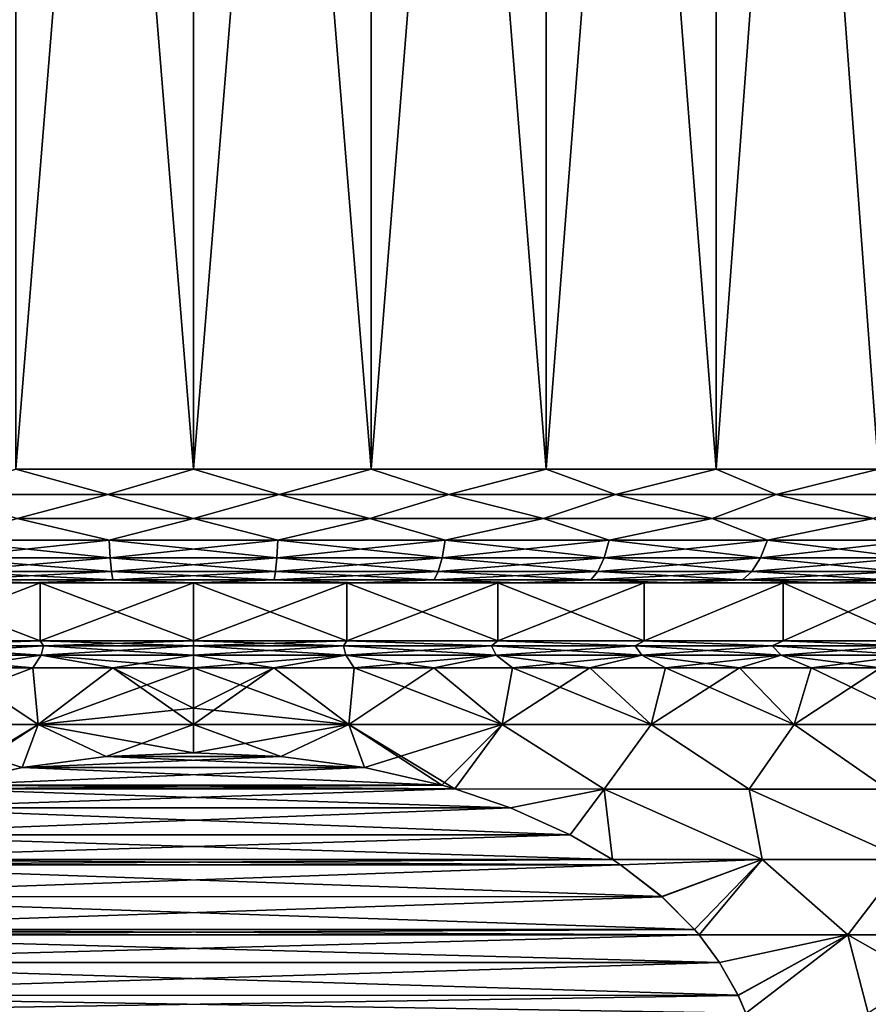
# Model space of a CAD drawing. Header units: metres. Extents: x -92 to 264, y -100 to 50.
# Tile 285 of 656: x 58.47 to 65.95, y 14.78 to 23.46. Entities that reach past the tile are written whole.
import ezdxf

# ---------------------------------------------------------------- set-up
doc = ezdxf.new("R2010")
doc.units = ezdxf.units.M
doc.layers.add('solid_21062050_01', color=7, linetype='CONTINUOUS')

msp = doc.modelspace()

# ---------------------------------------------------------------- linework, layer by layer
at = {"layer": 'solid_21062050_01'}
for points in [[(60, 38.799999, -13), (60, 19.5, -13), (58.433025, 19.5, -12.905215)], [(58.433048, 38.799999, -12.905204), (60, 38.799999, -13), (58.433025, 19.5, -12.905215)], [(58.433048, 38.799999, 12.905204), (58.433025, 19.5, 12.905215), (60, 19.5, 13)], [(60, 38.799999, 13), (58.433048, 38.799999, 12.905204), (60, 19.5, 13)], [(61.566952, 38.799999, -12.905204), (61.566975, 19.5, -12.905215), (60, 19.5, -13)], [(60, 38.799999, -13), (61.566952, 38.799999, -12.905204), (60, 19.5, -13)], [(60, 38.799999, 13), (60, 19.5, 13), (61.566975, 19.5, 12.905215)], [(61.566952, 38.799999, 12.905204), (60, 38.799999, 13), (61.566975, 19.5, 12.905215)], [(61.566952, 38.799999, -12.905204), (63.111176, 38.799999, -12.622225), (61.566975, 19.5, -12.905215)], [(61.566952, 38.799999, 12.905204), (61.566975, 19.5, 12.905215), (63.111099, 19.5, 12.622245)], [(63.111176, 38.799999, 12.622225), (61.566952, 38.799999, 12.905204), (63.111099, 19.5, 12.622245)], [(63.111176, 38.799999, -12.622225), (63.111099, 19.5, -12.622245), (61.566975, 19.5, -12.905215)], [(64.609795, 38.799999, -12.155223), (64.609856, 19.5, -12.155213), (63.111099, 19.5, -12.622245)], [(63.111176, 38.799999, -12.622225), (64.609795, 38.799999, -12.155223), (63.111099, 19.5, -12.622245)], [(63.111176, 38.799999, 12.622225), (63.111099, 19.5, 12.622245), (64.609856, 19.5, 12.155213)], [(64.609795, 38.799999, 12.155223), (63.111176, 38.799999, 12.622225), (64.609856, 19.5, 12.155213)], [(64.609795, 38.799999, -12.155223), (66.041496, 38.799999, -11.510874), (64.609856, 19.5, -12.155213)], [(64.609795, 38.799999, 12.155223), (64.609856, 19.5, 12.155213), (66.041397, 19.5, 11.510932)], [(66.041496, 38.799999, 11.510874), (64.609795, 38.799999, 12.155223), (66.041397, 19.5, 11.510932)], [(66.041496, 38.799999, -11.510874), (66.041397, 19.5, -11.510932), (64.609856, 19.5, -12.155213)], [(59.245575, 19.277479, -12.952976), (57.746929, 19.277479, -12.777809), (58.433025, 19.5, -12.905215)], [(57.746929, 19.277479, 12.777809), (59.245575, 19.277479, 12.952976), (58.433025, 19.5, 12.905215)], [(59.245575, 19.277479, -12.952976), (58.433025, 19.5, -12.905215), (60, 19.5, -13)], [(59.245575, 19.277479, 12.952976), (60, 19.5, 13), (58.433025, 19.5, 12.905215)], [(60.754425, 19.277479, -12.952976), (59.245575, 19.277479, -12.952976), (60, 19.5, -13)], [(59.245575, 19.277479, 12.952976), (60.754425, 19.277479, 12.952976), (60, 19.5, 13)], [(60.754425, 19.277479, -12.952976), (60, 19.5, -13), (61.566975, 19.5, -12.905215)], [(60.754425, 19.277479, 12.952976), (61.566975, 19.5, 12.905215), (60, 19.5, 13)], [(62.253071, 19.277479, -12.777809), (60.754425, 19.277479, -12.952976), (61.566975, 19.5, -12.905215)], [(60.754425, 19.277479, 12.952976), (62.253071, 19.277479, 12.777809), (61.566975, 19.5, 12.905215)], [(62.253071, 19.277479, -12.777809), (61.566975, 19.5, -12.905215), (63.111099, 19.5, -12.622245)], [(62.253071, 19.277479, 12.777809), (63.111099, 19.5, 12.622245), (61.566975, 19.5, 12.905215)], [(63.721252, 19.277479, -12.429845), (62.253071, 19.277479, -12.777809), (63.111099, 19.5, -12.622245)], [(62.253071, 19.277479, 12.777809), (63.721252, 19.277479, 12.429845), (63.111099, 19.5, 12.622245)], [(63.721252, 19.277479, -12.429845), (63.111099, 19.5, -12.622245), (64.609856, 19.5, -12.155213)], [(63.721252, 19.277479, 12.429845), (64.609856, 19.5, 12.155213), (63.111099, 19.5, 12.622245)], [(65.139107, 19.277479, -11.913788), (63.721252, 19.277479, -12.429845), (64.609856, 19.5, -12.155213)], [(63.721252, 19.277479, 12.429845), (65.139107, 19.277479, 11.913788), (64.609856, 19.5, 12.155213)], [(65.139107, 19.277479, -11.913788), (64.609856, 19.5, -12.155213), (66.041397, 19.5, -11.510932)], [(65.139107, 19.277479, 11.913788), (66.041397, 19.5, 11.510932), (64.609856, 19.5, 12.155213)], [(66.487465, 19.277479, -11.236617), (65.139107, 19.277479, -11.913788), (66.041397, 19.5, -11.510932)], [(65.139107, 19.277479, 11.913788), (66.487465, 19.277479, 11.236617), (66.041397, 19.5, 11.510932)], [(58.444973, 19.065914, 12.806809), (59.245575, 19.277479, 12.952976), (57.746929, 19.277479, 12.777809)], [(58.444973, 19.065914, -12.806809), (57.746929, 19.277479, -12.777809), (59.245575, 19.277479, -12.952976)], [(58.444973, 19.065914, 12.806809), (60, 19.065914, 12.900871), (59.245575, 19.277479, 12.952976)], [(60, 19.065914, -12.900871), (58.444973, 19.065914, -12.806809), (59.245575, 19.277479, -12.952976)], [(60, 19.065914, 12.900871), (60.754425, 19.277479, 12.952976), (59.245575, 19.277479, 12.952976)], [(60, 19.065914, -12.900871), (59.245575, 19.277479, -12.952976), (60.754425, 19.277479, -12.952976)], [(60, 19.065914, 12.900871), (61.555027, 19.065914, 12.806809), (60.754425, 19.277479, 12.952976)], [(61.555027, 19.065914, -12.806809), (60, 19.065914, -12.900871), (60.754425, 19.277479, -12.952976)], [(61.555027, 19.065914, 12.806809), (62.253071, 19.277479, 12.777809), (60.754425, 19.277479, 12.952976)], [(61.555027, 19.065914, -12.806809), (60.754425, 19.277479, -12.952976), (62.253071, 19.277479, -12.777809)], [(61.555027, 19.065914, 12.806809), (63.087379, 19.065914, 12.525995), (62.253071, 19.277479, 12.777809)], [(63.087379, 19.065914, -12.525995), (61.555027, 19.065914, -12.806809), (62.253071, 19.277479, -12.777809)], [(63.087379, 19.065914, 12.525995), (63.721252, 19.277479, 12.429845), (62.253071, 19.277479, 12.777809)], [(63.087379, 19.065914, -12.525995), (62.253071, 19.277479, -12.777809), (63.721252, 19.277479, -12.429845)], [(63.087379, 19.065914, 12.525995), (64.574715, 19.065914, 12.062525), (63.721252, 19.277479, 12.429845)], [(64.574715, 19.065914, -12.062525), (63.087379, 19.065914, -12.525995), (63.721252, 19.277479, -12.429845)], [(64.574715, 19.065914, 12.062525), (65.139107, 19.277479, 11.913788), (63.721252, 19.277479, 12.429845)], [(64.574715, 19.065914, -12.062525), (63.721252, 19.277479, -12.429845), (65.139107, 19.277479, -11.913788)], [(64.574715, 19.065914, 12.062525), (65.995331, 19.065914, 11.423155), (65.139107, 19.277479, 11.913788)], [(65.995331, 19.065914, -11.423155), (64.574715, 19.065914, -12.062525), (65.139107, 19.277479, -11.913788)], [(65.995331, 19.065914, 11.423155), (66.487465, 19.277479, 11.236617), (65.139107, 19.277479, 11.913788)], [(65.995331, 19.065914, -11.423155), (65.139107, 19.277479, -11.913788), (66.487465, 19.277479, -11.236617)], [(57.780506, 18.87616, 12.587371), (59.256821, 18.87616, 12.759927), (58.444973, 19.065914, 12.806809)], [(59.256821, 18.87616, -12.759927), (57.780506, 18.87616, -12.587371), (58.444973, 19.065914, -12.806809)], [(59.256821, 18.87616, 12.759927), (60, 19.065914, 12.900871), (58.444973, 19.065914, 12.806809)], [(59.256821, 18.87616, -12.759927), (58.444973, 19.065914, -12.806809), (60, 19.065914, -12.900871)], [(59.256821, 18.87616, 12.759927), (60.743179, 18.87616, 12.759927), (60, 19.065914, 12.900871)], [(60.743179, 18.87616, -12.759927), (59.256821, 18.87616, -12.759927), (60, 19.065914, -12.900871)], [(60.743179, 18.87616, 12.759927), (61.555027, 19.065914, 12.806809), (60, 19.065914, 12.900871)], [(60.743179, 18.87616, -12.759927), (60, 19.065914, -12.900871), (61.555027, 19.065914, -12.806809)], [(60.743179, 18.87616, 12.759927), (62.219494, 18.87616, 12.587371), (61.555027, 19.065914, 12.806809)], [(62.219494, 18.87616, -12.587371), (60.743179, 18.87616, -12.759927), (61.555027, 19.065914, -12.806809)], [(62.219494, 18.87616, 12.587371), (63.087379, 19.065914, 12.525995), (61.555027, 19.065914, 12.806809)], [(62.219494, 18.87616, -12.587371), (61.555027, 19.065914, -12.806809), (63.087379, 19.065914, -12.525995)], [(62.219494, 18.87616, 12.587371), (63.665791, 18.87616, 12.244593), (63.087379, 19.065914, 12.525995)], [(63.665791, 18.87616, -12.244593), (62.219494, 18.87616, -12.587371), (63.087379, 19.065914, -12.525995)], [(63.665791, 18.87616, 12.244593), (64.574715, 19.065914, 12.062525), (63.087379, 19.065914, 12.525995)], [(63.665791, 18.87616, -12.244593), (63.087379, 19.065914, -12.525995), (64.574715, 19.065914, -12.062525)], [(63.665791, 18.87616, 12.244593), (65.062515, 18.87616, 11.736226), (64.574715, 19.065914, 12.062525)], [(65.062515, 18.87616, -11.736226), (63.665791, 18.87616, -12.244593), (64.574715, 19.065914, -12.062525)], [(65.062515, 18.87616, 11.736226), (65.995331, 19.065914, 11.423155), (64.574715, 19.065914, 12.062525)], [(65.062515, 18.87616, -11.736226), (64.574715, 19.065914, -12.062525), (65.995331, 19.065914, -11.423155)], [(65.062515, 18.87616, 11.736226), (66.390778, 18.87616, 11.069148), (65.995331, 19.065914, 11.423155)], [(66.390778, 18.87616, -11.069148), (65.062515, 18.87616, -11.736226), (65.995331, 19.065914, -11.423155)], [(59.266041, 18.717749, 12.601607), (59.256821, 18.87616, 12.759927), (57.780506, 18.87616, 12.587371)], [(57.808044, 18.717749, 12.431192), (59.266041, 18.717749, 12.601607), (57.780506, 18.87616, 12.587371)], [(57.808044, 18.717749, -12.431192), (57.780506, 18.87616, -12.587371), (59.256821, 18.87616, -12.759927)], [(59.266041, 18.717749, -12.601607), (57.808044, 18.717749, -12.431192), (59.256821, 18.87616, -12.759927)], [(60.733959, 18.717749, 12.601607), (60.743179, 18.87616, 12.759927), (59.256821, 18.87616, 12.759927)], [(59.266041, 18.717749, 12.601607), (60.733959, 18.717749, 12.601607), (59.256821, 18.87616, 12.759927)], [(59.266041, 18.717749, -12.601607), (59.256821, 18.87616, -12.759927), (60.743179, 18.87616, -12.759927)], [(60.733959, 18.717749, -12.601607), (59.266041, 18.717749, -12.601607), (60.743179, 18.87616, -12.759927)], [(60.733959, 18.717749, 12.601607), (62.191956, 18.717749, 12.431192), (60.743179, 18.87616, 12.759927)], [(60.733959, 18.717749, -12.601607), (60.743179, 18.87616, -12.759927), (62.219494, 18.87616, -12.587371)], [(62.191956, 18.717749, -12.431192), (60.733959, 18.717749, -12.601607), (62.219494, 18.87616, -12.587371)], [(62.191956, 18.717749, 12.431192), (62.219494, 18.87616, 12.587371), (60.743179, 18.87616, 12.759927)], [(62.191956, 18.717749, 12.431192), (63.620308, 18.717749, 12.092667), (62.219494, 18.87616, 12.587371)], [(62.191956, 18.717749, -12.431192), (62.219494, 18.87616, -12.587371), (63.665791, 18.87616, -12.244593)], [(63.620308, 18.717749, -12.092667), (62.191956, 18.717749, -12.431192), (63.665791, 18.87616, -12.244593)], [(63.620308, 18.717749, 12.092667), (63.665791, 18.87616, 12.244593), (62.219494, 18.87616, 12.587371)], [(63.620308, 18.717749, 12.092667), (64.999702, 18.717749, 11.590609), (63.665791, 18.87616, 12.244593)], [(63.620308, 18.717749, -12.092667), (63.665791, 18.87616, -12.244593), (65.062515, 18.87616, -11.736226)], [(64.999702, 18.717749, -11.590609), (63.620308, 18.717749, -12.092667), (65.062515, 18.87616, -11.736226)], [(64.999702, 18.717749, 11.590609), (65.062515, 18.87616, 11.736226), (63.665791, 18.87616, 12.244593)], [(64.999702, 18.717749, 11.590609), (66.311485, 18.717749, 10.931807), (65.062515, 18.87616, 11.736226)], [(64.999702, 18.717749, -11.590609), (65.062515, 18.87616, -11.736226), (66.390778, 18.87616, -11.069148)], [(66.311485, 18.717749, -10.931807), (64.999702, 18.717749, -11.590609), (66.390778, 18.87616, -11.069148)], [(66.311485, 18.717749, 10.931807), (66.390778, 18.87616, 11.069148), (65.062515, 18.87616, 11.736226)], [(59.277081, 18.598642, 12.41204), (59.266041, 18.717749, 12.601607), (57.808044, 18.717749, 12.431192)], [(57.841019, 18.598642, 12.244188), (59.277081, 18.598642, 12.41204), (57.808044, 18.717749, 12.431192)], [(57.841019, 18.598642, -12.244188), (57.808044, 18.717749, -12.431192), (59.266041, 18.717749, -12.601607)], [(59.277081, 18.598642, -12.41204), (57.841019, 18.598642, -12.244188), (59.266041, 18.717749, -12.601607)], [(60.722919, 18.598642, 12.41204), (60.733959, 18.717749, 12.601607), (59.266041, 18.717749, 12.601607)], [(59.277081, 18.598642, 12.41204), (60.722919, 18.598642, 12.41204), (59.266041, 18.717749, 12.601607)], [(59.277081, 18.598642, -12.41204), (59.266041, 18.717749, -12.601607), (60.733959, 18.717749, -12.601607)], [(60.722919, 18.598642, -12.41204), (59.277081, 18.598642, -12.41204), (60.733959, 18.717749, -12.601607)], [(60.722919, 18.598642, 12.41204), (62.158981, 18.598642, 12.244188), (60.733959, 18.717749, 12.601607)], [(60.722919, 18.598642, -12.41204), (60.733959, 18.717749, -12.601607), (62.191956, 18.717749, -12.431192)], [(62.158981, 18.598642, -12.244188), (60.722919, 18.598642, -12.41204), (62.191956, 18.717749, -12.431192)], [(62.158981, 18.598642, 12.244188), (62.191956, 18.717749, 12.431192), (60.733959, 18.717749, 12.601607)], [(62.158981, 18.598642, 12.244188), (63.565845, 18.598642, 11.910755), (62.191956, 18.717749, 12.431192)], [(62.158981, 18.598642, -12.244188), (62.191956, 18.717749, -12.431192), (63.620308, 18.717749, -12.092667)], [(63.565845, 18.598642, -11.910755), (62.158981, 18.598642, -12.244188), (63.620308, 18.717749, -12.092667)], [(63.565845, 18.598642, 11.910755), (63.620308, 18.717749, 12.092667), (62.191956, 18.717749, 12.431192)], [(63.565845, 18.598642, 11.910755), (64.924492, 18.598642, 11.416249), (63.620308, 18.717749, 12.092667)], [(63.565845, 18.598642, -11.910755), (63.620308, 18.717749, -12.092667), (64.999702, 18.717749, -11.590609)], [(64.924492, 18.598642, -11.416249), (63.565845, 18.598642, -11.910755), (64.999702, 18.717749, -11.590609)], [(64.924492, 18.598642, 11.416249), (64.999702, 18.717749, 11.590609), (63.620308, 18.717749, 12.092667)], [(64.924492, 18.598642, 11.416249), (66.216537, 18.598642, 10.767359), (64.999702, 18.717749, 11.590609)], [(64.924492, 18.598642, -11.416249), (64.999702, 18.717749, -11.590609), (66.311485, 18.717749, -10.931807)], [(66.216537, 18.598642, -10.767359), (64.924492, 18.598642, -11.416249), (66.311485, 18.717749, -10.931807)], [(66.216537, 18.598642, 10.767359), (66.311485, 18.717749, 10.931807), (64.999702, 18.717749, 11.590609)], [(59.289387, 18.524822, 12.20075), (59.277081, 18.598642, 12.41204), (57.841019, 18.598642, 12.244188)], [(57.877773, 18.524822, 12.035756), (59.289387, 18.524822, 12.20075), (57.841019, 18.598642, 12.244188)], [(57.877773, 18.524822, -12.035756), (57.841019, 18.598642, -12.244188), (59.277081, 18.598642, -12.41204)], [(59.289387, 18.524822, -12.20075), (57.877773, 18.524822, -12.035756), (59.277081, 18.598642, -12.41204)], [(60.710613, 18.524822, 12.20075), (60.722919, 18.598642, 12.41204), (59.277081, 18.598642, 12.41204)], [(59.289387, 18.524822, 12.20075), (60.710613, 18.524822, 12.20075), (59.277081, 18.598642, 12.41204)], [(59.289387, 18.524822, -12.20075), (59.277081, 18.598642, -12.41204), (60.722919, 18.598642, -12.41204)], [(60.710613, 18.524822, -12.20075), (59.289387, 18.524822, -12.20075), (60.722919, 18.598642, -12.41204)], [(60.710613, 18.524822, 12.20075), (62.122227, 18.524822, 12.035756), (60.722919, 18.598642, 12.41204)], [(60.710613, 18.524822, -12.20075), (60.722919, 18.598642, -12.41204), (62.158981, 18.598642, -12.244188)], [(62.122227, 18.524822, -12.035756), (60.710613, 18.524822, -12.20075), (62.158981, 18.598642, -12.244188)], [(62.122227, 18.524822, 12.035756), (62.158981, 18.598642, 12.244188), (60.722919, 18.598642, 12.41204)], [(62.122227, 18.524822, 12.035756), (63.505146, 18.524822, 11.707999), (62.158981, 18.598642, 12.244188)], [(62.122227, 18.524822, -12.035756), (62.158981, 18.598642, -12.244188), (63.565845, 18.598642, -11.910755)], [(63.505146, 18.524822, -11.707999), (62.122227, 18.524822, -12.035756), (63.565845, 18.598642, -11.910755)], [(63.505146, 18.524822, 11.707999), (63.565845, 18.598642, 11.910755), (62.158981, 18.598642, 12.244188)], [(63.505146, 18.524822, 11.707999), (64.84066, 18.524822, 11.221911), (63.565845, 18.598642, 11.910755)], [(63.505146, 18.524822, -11.707999), (63.565845, 18.598642, -11.910755), (64.924492, 18.598642, -11.416249)], [(64.84066, 18.524822, -11.221911), (63.505146, 18.524822, -11.707999), (64.924492, 18.598642, -11.416249)], [(64.84066, 18.524822, 11.221911), (64.924492, 18.598642, 11.416249), (63.565845, 18.598642, 11.910755)], [(64.84066, 18.524822, 11.221911), (66.11071, 18.524822, 10.584066), (64.924492, 18.598642, 11.416249)], [(64.84066, 18.524822, -11.221911), (64.924492, 18.598642, -11.416249), (66.216537, 18.598642, -10.767359)], [(66.11071, 18.524822, -10.584066), (64.84066, 18.524822, -11.221911), (66.216537, 18.598642, -10.767359)], [(66.11071, 18.524822, 10.584066), (66.216537, 18.598642, 10.767359), (64.924492, 18.598642, 11.416249)], [(58.647125, 18.5, -10.70964), (54.421719, 18.5, -10.624624), (55.743279, 18.5, -11.219631)], [(58.647125, 18.5, -10.70964), (57.315285, 18.5, -10.455577), (54.421719, 18.5, -10.624624)], [(64.256721, 18.5, 11.219631), (55.74329, 18.5, 11.219636), (54.42173, 18.5, 10.62463)], [(60, 18.5, 10.794762), (64.256721, 18.5, 11.219631), (54.42173, 18.5, 10.62463)], [(58.647125, 18.5, 10.70964), (60, 18.5, 10.794762), (54.42173, 18.5, 10.62463)], [(57.315285, 18.5, 10.455577), (58.647125, 18.5, 10.70964), (54.42173, 18.5, 10.62463)], [(55.743279, 18.5, -11.219631), (64.256714, 18.5, -11.219636), (65.57827, 18.5, -10.62463)], [(60, 18.5, -10.794762), (55.743279, 18.5, -11.219631), (65.57827, 18.5, -10.62463)], [(55.743279, 18.5, -11.219631), (57.127354, 18.5, -11.651078), (64.256714, 18.5, -11.219636)], [(60, 18.5, -10.794762), (58.647125, 18.5, -10.70964), (55.743279, 18.5, -11.219631)], [(62.872646, 18.5, 11.651078), (57.127369, 18.5, 11.651081), (55.74329, 18.5, 11.219636)], [(64.256721, 18.5, 11.219631), (62.872646, 18.5, 11.651078), (55.74329, 18.5, 11.219636)], [(57.877773, 18.524822, -12.035756), (58.553001, 18.5, -11.912437), (57.127354, 18.5, -11.651078)], [(57.127354, 18.5, -11.651078), (62.872631, 18.5, -11.651081), (64.256714, 18.5, -11.219636)], [(57.127354, 18.5, -11.651078), (58.553001, 18.5, -11.912437), (62.872631, 18.5, -11.651081)], [(57.877773, 18.524822, 12.035756), (57.127369, 18.5, 11.651081), (58.553013, 18.5, 11.912439)], [(61.446999, 18.5, 11.912437), (58.553013, 18.5, 11.912439), (57.127369, 18.5, 11.651081)], [(62.872646, 18.5, 11.651078), (61.446999, 18.5, 11.912437), (57.127369, 18.5, 11.651081)], [(58.647057, 17.988836, 10.709642), (58.647125, 18.5, 10.70964), (57.315285, 18.5, 10.455577)], [(57.315453, 17.988836, 10.455625), (58.647057, 17.988836, 10.709642), (57.315285, 18.5, 10.455577)], [(57.315453, 17.988836, -10.455625), (57.315285, 18.5, -10.455577), (58.647125, 18.5, -10.70964)], [(58.647057, 17.988836, -10.709642), (57.315453, 17.988836, -10.455625), (58.647125, 18.5, -10.70964)], [(59.289387, 18.524822, -12.20075), (58.553001, 18.5, -11.912437), (57.877773, 18.524822, -12.035756)], [(57.877773, 18.524822, 12.035756), (58.553013, 18.5, 11.912439), (59.289387, 18.524822, 12.20075)], [(59.289387, 18.524822, -12.20075), (59.999992, 18.5, -11.999986), (58.553001, 18.5, -11.912437)], [(58.553001, 18.5, -11.912437), (61.446987, 18.5, -11.912439), (62.872631, 18.5, -11.651081)], [(58.553001, 18.5, -11.912437), (59.999992, 18.5, -11.999986), (61.446987, 18.5, -11.912439)], [(59.289387, 18.524822, 12.20075), (58.553013, 18.5, 11.912439), (60.000008, 18.5, 11.999986)], [(61.446999, 18.5, 11.912437), (60.000008, 18.5, 11.999986), (58.553013, 18.5, 11.912439)], [(58.647057, 17.988836, 10.709642), (60, 17.988836, 10.794762), (58.647125, 18.5, 10.70964)], [(58.647057, 17.988836, -10.709642), (58.647125, 18.5, -10.70964), (60, 18.5, -10.794762)], [(60, 17.988836, -10.794762), (58.647057, 17.988836, -10.709642), (60, 18.5, -10.794762)], [(60, 17.988836, 10.794762), (60, 18.5, 10.794762), (58.647125, 18.5, 10.70964)], [(60.710613, 18.524822, -12.20075), (59.999992, 18.5, -11.999986), (59.289387, 18.524822, -12.20075)], [(59.289387, 18.524822, 12.20075), (60.000008, 18.5, 11.999986), (60.710613, 18.524822, 12.20075)], [(60.710613, 18.524822, -12.20075), (61.446987, 18.5, -11.912439), (59.999992, 18.5, -11.999986)], [(61.352875, 18.5, -10.70964), (60, 18.5, -10.794762), (65.57827, 18.5, -10.62463)], [(61.352875, 18.5, 10.70964), (64.256721, 18.5, 11.219631), (60, 18.5, 10.794762)], [(61.352943, 17.988836, 10.709642), (61.352875, 18.5, 10.70964), (60, 18.5, 10.794762)], [(61.352943, 17.988836, 10.709642), (60, 18.5, 10.794762), (60, 17.988836, 10.794762)], [(60, 17.988836, -10.794762), (60, 18.5, -10.794762), (61.352875, 18.5, -10.70964)], [(61.352943, 17.988836, -10.709642), (60, 17.988836, -10.794762), (61.352875, 18.5, -10.70964)], [(60.710613, 18.524822, 12.20075), (60.000008, 18.5, 11.999986), (61.446999, 18.5, 11.912437)], [(62.122227, 18.524822, -12.035756), (61.446987, 18.5, -11.912439), (60.710613, 18.524822, -12.20075)], [(60.710613, 18.524822, 12.20075), (61.446999, 18.5, 11.912437), (62.122227, 18.524822, 12.035756)], [(62.684715, 18.5, -10.455577), (61.352875, 18.5, -10.70964), (65.57827, 18.5, -10.62463)], [(61.352875, 18.5, 10.70964), (65.578285, 18.5, 10.624624), (64.256721, 18.5, 11.219631)], [(61.352875, 18.5, 10.70964), (62.684715, 18.5, 10.455577), (65.578285, 18.5, 10.624624)], [(61.352943, 17.988836, -10.709642), (61.352875, 18.5, -10.70964), (62.684715, 18.5, -10.455577)], [(62.684547, 17.988836, 10.455625), (62.684715, 18.5, 10.455577), (61.352875, 18.5, 10.70964)], [(61.352943, 17.988836, 10.709642), (62.684547, 17.988836, 10.455625), (61.352875, 18.5, 10.70964)], [(62.684547, 17.988836, -10.455625), (61.352943, 17.988836, -10.709642), (62.684715, 18.5, -10.455577)], [(62.122227, 18.524822, -12.035756), (62.872631, 18.5, -11.651081), (61.446987, 18.5, -11.912439)], [(62.122227, 18.524822, 12.035756), (61.446999, 18.5, 11.912437), (62.872646, 18.5, 11.651078)], [(63.505146, 18.524822, -11.707999), (62.872631, 18.5, -11.651081), (62.122227, 18.524822, -12.035756)], [(62.122227, 18.524822, 12.035756), (62.872646, 18.5, 11.651078), (63.505146, 18.524822, 11.707999)], [(62.684547, 17.988836, -10.455625), (62.684715, 18.5, -10.455577), (63.973648, 18.5, -10.036763)], [(63.973816, 17.988836, -10.036716), (62.684547, 17.988836, -10.455625), (63.973648, 18.5, -10.036763)], [(62.684547, 17.988836, 10.455625), (63.973816, 17.988836, 10.036716), (62.684715, 18.5, 10.455577)], [(62.684715, 18.5, -10.455577), (65.57827, 18.5, -10.62463), (66.818802, 18.5, -9.874394)], [(63.973648, 18.5, -10.036763), (62.684715, 18.5, -10.455577), (66.818802, 18.5, -9.874394)], [(62.684715, 18.5, 10.455577), (63.973648, 18.5, 10.036763), (65.578285, 18.5, 10.624624)], [(63.973816, 17.988836, 10.036716), (63.973648, 18.5, 10.036763), (62.684715, 18.5, 10.455577)], [(63.505146, 18.524822, -11.707999), (64.256714, 18.5, -11.219636), (62.872631, 18.5, -11.651081)], [(63.505146, 18.524822, 11.707999), (62.872646, 18.5, 11.651078), (64.256721, 18.5, 11.219631)], [(64.84066, 18.524822, -11.221911), (64.256714, 18.5, -11.219636), (63.505146, 18.524822, -11.707999)], [(63.505146, 18.524822, 11.707999), (64.256721, 18.5, 11.219631), (64.84066, 18.524822, 11.221911)], [(65.200386, 18.5, -9.459537), (63.973648, 18.5, -10.036763), (66.818802, 18.5, -9.874394)], [(63.973648, 18.5, 10.036763), (66.81881, 18.5, 9.874387), (65.578285, 18.5, 10.624624)], [(63.973648, 18.5, 10.036763), (65.200386, 18.5, 9.459537), (66.81881, 18.5, 9.874387)], [(63.973816, 17.988836, -10.036716), (63.973648, 18.5, -10.036763), (65.200386, 18.5, -9.459537)], [(63.973816, 17.988836, 10.036716), (65.200386, 18.5, 9.459537), (63.973648, 18.5, 10.036763)], [(65.200417, 17.988836, -9.459522), (63.973816, 17.988836, -10.036716), (65.200386, 18.5, -9.459537)], [(63.973816, 17.988836, 10.036716), (65.200417, 17.988836, 9.459522), (65.200386, 18.5, 9.459537)], [(64.84066, 18.524822, -11.221911), (65.57827, 18.5, -10.62463), (64.256714, 18.5, -11.219636)], [(64.84066, 18.524822, 11.221911), (64.256721, 18.5, 11.219631), (65.578285, 18.5, 10.624624)], [(66.11071, 18.524822, -10.584066), (65.57827, 18.5, -10.62463), (64.84066, 18.524822, -11.221911)], [(64.84066, 18.524822, 11.221911), (65.578285, 18.5, 10.624624), (66.11071, 18.524822, 10.584066)], [(65.200386, 18.5, -9.459537), (66.818802, 18.5, -9.874394), (67.959618, 18.5, -8.980227)], [(66.345016, 18.5, -8.733138), (65.200386, 18.5, -9.459537), (67.959618, 18.5, -8.980227)], [(65.200386, 18.5, 9.459537), (67.959625, 18.5, 8.980218), (66.81881, 18.5, 9.874387)], [(65.200386, 18.5, 9.459537), (66.345016, 18.5, 8.733138), (67.959625, 18.5, 8.980218)], [(65.200417, 17.988836, -9.459522), (65.200386, 18.5, -9.459537), (66.345016, 18.5, -8.733138)], [(66.345001, 17.988836, 8.733146), (66.345016, 18.5, 8.733138), (65.200386, 18.5, 9.459537)], [(65.200417, 17.988836, 9.459522), (66.345001, 17.988836, 8.733146), (65.200386, 18.5, 9.459537)], [(66.345001, 17.988836, -8.733146), (65.200417, 17.988836, -9.459522), (66.345016, 18.5, -8.733138)], [(66.11071, 18.524822, -10.584066), (66.818802, 18.5, -9.874394), (65.57827, 18.5, -10.62463)], [(66.11071, 18.524822, 10.584066), (65.578285, 18.5, 10.624624), (66.81881, 18.5, 9.874387)], [(57.372398, 17.94261, 10.660597), (58.647057, 17.988836, 10.709642), (57.315453, 17.988836, 10.455625)], [(57.372398, 17.94261, -10.660597), (57.315453, 17.988836, -10.455625), (58.647057, 17.988836, -10.709642)], [(57.372398, 17.94261, 10.660597), (58.676552, 17.94261, 10.899591), (58.647057, 17.988836, 10.709642)], [(58.676552, 17.94261, -10.899591), (57.372398, 17.94261, -10.660597), (58.647057, 17.988836, -10.709642)], [(60, 17.94261, 10.979646), (60, 17.988836, 10.794762), (58.647057, 17.988836, 10.709642)], [(58.676552, 17.94261, 10.899591), (60, 17.94261, 10.979646), (58.647057, 17.988836, 10.709642)], [(58.676552, 17.94261, -10.899591), (58.647057, 17.988836, -10.709642), (60, 17.988836, -10.794762)], [(60, 17.94261, -10.979646), (58.676552, 17.94261, -10.899591), (60, 17.988836, -10.794762)], [(61.323448, 17.94261, 10.899591), (61.352943, 17.988836, 10.709642), (60, 17.988836, 10.794762)], [(61.323448, 17.94261, 10.899591), (60, 17.988836, 10.794762), (60, 17.94261, 10.979646)], [(60, 17.94261, -10.979646), (60, 17.988836, -10.794762), (61.352943, 17.988836, -10.709642)], [(61.323448, 17.94261, -10.899591), (60, 17.94261, -10.979646), (61.352943, 17.988836, -10.709642)], [(62.627602, 17.94261, -10.660597), (61.323448, 17.94261, -10.899591), (61.352943, 17.988836, -10.709642)], [(61.323448, 17.94261, 10.899591), (62.627602, 17.94261, 10.660597), (61.352943, 17.988836, 10.709642)], [(62.627602, 17.94261, -10.660597), (61.352943, 17.988836, -10.709642), (62.684547, 17.988836, -10.455625)], [(62.627602, 17.94261, 10.660597), (62.684547, 17.988836, 10.455625), (61.352943, 17.988836, 10.709642)], [(63.893436, 17.94261, -10.266147), (62.627602, 17.94261, -10.660597), (62.684547, 17.988836, -10.455625)], [(62.627602, 17.94261, 10.660597), (63.893436, 17.94261, 10.266147), (62.684547, 17.988836, 10.455625)], [(63.893436, 17.94261, -10.266147), (62.684547, 17.988836, -10.455625), (63.973816, 17.988836, -10.036716)], [(63.893436, 17.94261, 10.266147), (63.973816, 17.988836, 10.036716), (62.684547, 17.988836, 10.455625)], [(65.102493, 17.94261, -9.721993), (63.893436, 17.94261, -10.266147), (63.973816, 17.988836, -10.036716)], [(63.893436, 17.94261, 10.266147), (65.102493, 17.94261, 9.721993), (63.973816, 17.988836, 10.036716)], [(65.102493, 17.94261, -9.721993), (63.973816, 17.988836, -10.036716), (65.200417, 17.988836, -9.459522)], [(65.102493, 17.94261, 9.721993), (65.200417, 17.988836, 9.459522), (63.973816, 17.988836, 10.036716)], [(66.237152, 17.94261, -9.036072), (65.102493, 17.94261, -9.721993), (65.200417, 17.988836, -9.459522)], [(65.102493, 17.94261, 9.721993), (66.237152, 17.94261, 9.036072), (65.200417, 17.988836, 9.459522)], [(66.237152, 17.94261, -9.036072), (65.200417, 17.988836, -9.459522), (66.345001, 17.988836, -8.733146)], [(66.237152, 17.94261, 9.036072), (66.345001, 17.988836, 8.733146), (65.200417, 17.988836, 9.459522)], [(58.655685, 17.861958, 11.071416), (57.372398, 17.94261, 10.660597), (57.330975, 17.861958, 10.828654)], [(57.330975, 17.861958, -10.828654), (57.372398, 17.94261, -10.660597), (58.676552, 17.94261, -10.899591)], [(57.330975, 17.861958, -10.828654), (58.676552, 17.94261, -10.899591), (58.655685, 17.861958, -11.071416)], [(58.655685, 17.861958, 11.071416), (58.676552, 17.94261, 10.899591), (57.372398, 17.94261, 10.660597)], [(60, 17.861958, 11.152732), (58.676552, 17.94261, 10.899591), (58.655685, 17.861958, 11.071416)], [(58.655685, 17.861958, -11.071416), (58.676552, 17.94261, -10.899591), (60, 17.94261, -10.979646)], [(58.655685, 17.861958, -11.071416), (60, 17.94261, -10.979646), (60, 17.861958, -11.152732)], [(60, 17.861958, 11.152732), (60, 17.94261, 10.979646), (58.676552, 17.94261, 10.899591)], [(61.344315, 17.861958, 11.071416), (60, 17.94261, 10.979646), (60, 17.861958, 11.152732)], [(61.344315, 17.861958, 11.071416), (61.323448, 17.94261, 10.899591), (60, 17.94261, 10.979646)], [(61.323448, 17.94261, -10.899591), (60, 17.861958, -11.152732), (60, 17.94261, -10.979646)], [(61.344315, 17.861958, -11.071416), (60, 17.861958, -11.152732), (61.323448, 17.94261, -10.899591)], [(61.344315, 17.861958, -11.071416), (61.323448, 17.94261, -10.899591), (62.627602, 17.94261, -10.660597)], [(62.669025, 17.861958, 10.828654), (62.627602, 17.94261, 10.660597), (61.323448, 17.94261, 10.899591)], [(62.669025, 17.861958, 10.828654), (61.323448, 17.94261, 10.899591), (61.344315, 17.861958, 11.071416)], [(61.344315, 17.861958, -11.071416), (62.627602, 17.94261, -10.660597), (62.669025, 17.861958, -10.828654)], [(62.669025, 17.861958, -10.828654), (62.627602, 17.94261, -10.660597), (63.893436, 17.94261, -10.266147)], [(63.954815, 17.861958, 10.427986), (63.893436, 17.94261, 10.266147), (62.627602, 17.94261, 10.660597)], [(63.954815, 17.861958, 10.427986), (62.627602, 17.94261, 10.660597), (62.669025, 17.861958, 10.828654)], [(62.669025, 17.861958, -10.828654), (63.893436, 17.94261, -10.266147), (63.954815, 17.861958, -10.427986)], [(63.954815, 17.861958, -10.427986), (63.893436, 17.94261, -10.266147), (65.102493, 17.94261, -9.721993)], [(65.18293, 17.861958, 9.875254), (65.102493, 17.94261, 9.721993), (63.893436, 17.94261, 10.266147)], [(65.18293, 17.861958, 9.875254), (63.893436, 17.94261, 10.266147), (63.954815, 17.861958, 10.427986)], [(63.954815, 17.861958, -10.427986), (65.102493, 17.94261, -9.721993), (65.18293, 17.861958, -9.875254)], [(65.18293, 17.861958, -9.875254), (65.102493, 17.94261, -9.721993), (66.237152, 17.94261, -9.036072)], [(66.335472, 17.861958, 9.178519), (66.237152, 17.94261, 9.036072), (65.102493, 17.94261, 9.721993)], [(66.335472, 17.861958, 9.178519), (65.102493, 17.94261, 9.721993), (65.18293, 17.861958, 9.875254)], [(65.18293, 17.861958, -9.875254), (66.237152, 17.94261, -9.036072), (66.335472, 17.861958, -9.178519)], [(57.330975, 17.861958, -10.828654), (58.655685, 17.861958, -11.071416), (57.881248, 17.75, -11.106909)], [(57.330975, 17.861958, 10.828654), (57.881248, 17.75, 11.106909), (58.58284, 17.75, 11.218029)], [(58.655685, 17.861958, 11.071416), (57.330975, 17.861958, 10.828654), (58.58284, 17.75, 11.218029)], [(58.655685, 17.861958, -11.071416), (58.58284, 17.75, -11.218029), (57.881248, 17.75, -11.106909)], [(58.655685, 17.861958, -11.071416), (59.29002, 17.75, -11.284878), (58.58284, 17.75, -11.218029)], [(58.655685, 17.861958, 11.071416), (58.58284, 17.75, 11.218029), (59.29002, 17.75, 11.284878)], [(58.655685, 17.861958, -11.071416), (60, 17.861958, -11.152732), (59.29002, 17.75, -11.284878)], [(58.655685, 17.861958, 11.071416), (59.29002, 17.75, 11.284878), (60, 17.75, 11.307189)], [(60, 17.861958, 11.152732), (58.655685, 17.861958, 11.071416), (60, 17.75, 11.307189)], [(60, 17.861958, -11.152732), (60, 17.75, -11.307189), (59.29002, 17.75, -11.284878)], [(61.344315, 17.861958, -11.071416), (60.70998, 17.75, -11.284878), (60, 17.75, -11.307189)], [(61.344315, 17.861958, -11.071416), (60, 17.75, -11.307189), (60, 17.861958, -11.152732)], [(60, 17.861958, 11.152732), (60, 17.75, 11.307189), (60.70998, 17.75, 11.284878)], [(61.344315, 17.861958, 11.071416), (60, 17.861958, 11.152732), (60.70998, 17.75, 11.284878)], [(61.344315, 17.861958, 11.071416), (60.70998, 17.75, 11.284878), (61.41716, 17.75, 11.218029)], [(61.344315, 17.861958, -11.071416), (61.41716, 17.75, -11.218029), (60.70998, 17.75, -11.284878)], [(61.344315, 17.861958, 11.071416), (61.41716, 17.75, 11.218029), (62.118752, 17.75, 11.106909)], [(62.669025, 17.861958, 10.828654), (61.344315, 17.861958, 11.071416), (62.118752, 17.75, 11.106909)], [(61.344315, 17.861958, -11.071416), (62.669025, 17.861958, -10.828654), (61.41716, 17.75, -11.218029)], [(62.669025, 17.861958, -10.828654), (62.118752, 17.75, -11.106909), (61.41716, 17.75, -11.218029)], [(62.669025, 17.861958, 10.828654), (62.118752, 17.75, 11.106909), (62.811981, 17.75, 10.951954)], [(62.669025, 17.861958, -10.828654), (62.811981, 17.75, -10.951954), (62.118752, 17.75, -11.106909)], [(62.669025, 17.861958, 10.828654), (62.811981, 17.75, 10.951954), (63.49411, 17.75, 10.753778)], [(63.954815, 17.861958, 10.427986), (62.669025, 17.861958, 10.828654), (63.49411, 17.75, 10.753778)], [(62.669025, 17.861958, -10.828654), (63.954815, 17.861958, -10.427986), (62.811981, 17.75, -10.951954)], [(63.954815, 17.861958, -10.427986), (63.49411, 17.75, -10.753778), (62.811981, 17.75, -10.951954)], [(63.954815, 17.861958, 10.427986), (63.49411, 17.75, 10.753778), (64.162453, 17.75, 10.513161)], [(63.954815, 17.861958, -10.427986), (64.162453, 17.75, -10.513161), (63.49411, 17.75, -10.753778)], [(63.954815, 17.861958, 10.427986), (64.162453, 17.75, 10.513161), (64.814362, 17.75, 10.231053)], [(65.18293, 17.861958, 9.875254), (63.954815, 17.861958, 10.427986), (64.814362, 17.75, 10.231053)], [(63.954815, 17.861958, -10.427986), (65.18293, 17.861958, -9.875254), (64.162453, 17.75, -10.513161)], [(65.18293, 17.861958, -9.875254), (64.814362, 17.75, -10.231052), (64.162453, 17.75, -10.513161)], [(65.18293, 17.861958, 9.875254), (64.814362, 17.75, 10.231053), (65.447273, 17.75, 9.908567)], [(65.18293, 17.861958, -9.875254), (65.447273, 17.75, -9.908567), (64.814362, 17.75, -10.231052)], [(65.18293, 17.861958, 9.875254), (65.447273, 17.75, 9.908567), (66.058693, 17.75, 9.546978)], [(66.335472, 17.861958, 9.178519), (65.18293, 17.861958, 9.875254), (66.058693, 17.75, 9.546978)], [(65.18293, 17.861958, -9.875254), (66.335472, 17.861958, -9.178519), (65.447273, 17.75, -9.908567)], [(66.335472, 17.861958, -9.178519), (66.058693, 17.75, -9.546978), (65.447273, 17.75, -9.908567)], [(58.58284, 17.75, -11.218029), (58.630028, 17.248857, -11.720857), (57.278584, 17.248857, -11.48256)], [(57.881248, 17.75, -11.106909), (58.58284, 17.75, -11.218029), (57.278584, 17.248857, -11.48256)], [(57.881248, 17.75, 11.106909), (57.278584, 17.248857, 11.48256), (58.630028, 17.248857, 11.720857)], [(58.58284, 17.75, 11.218029), (57.881248, 17.75, 11.106909), (58.630028, 17.248857, 11.720857)], [(58.58284, 17.75, -11.218029), (59.29002, 17.75, -11.284878), (58.630028, 17.248857, -11.720857)], [(59.29002, 17.75, 11.284878), (58.58284, 17.75, 11.218029), (58.630028, 17.248857, 11.720857)], [(59.29002, 17.75, -11.284878), (60, 17.75, -11.307189), (58.630028, 17.248857, -11.720857)], [(60, 17.392731, -11.672789), (58.630028, 17.248857, -11.720857), (60, 17.75, -11.307189)], [(59.29002, 17.75, 11.284878), (58.630028, 17.248857, 11.720857), (60, 17.248857, 11.800648)], [(60, 17.392731, 11.672789), (59.29002, 17.75, 11.284878), (60, 17.248857, 11.800648)], [(60, 17.392731, 11.672789), (60, 17.75, 11.307189), (59.29002, 17.75, 11.284878)], [(60.70998, 17.75, -11.284878), (60, 17.248857, -11.800648), (60, 17.392731, -11.672789)], [(60.70998, 17.75, -11.284878), (61.369972, 17.248857, -11.720857), (60, 17.248857, -11.800648)], [(60.70998, 17.75, -11.284878), (60, 17.392731, -11.672789), (60, 17.75, -11.307189)], [(61.369972, 17.248857, 11.720857), (60, 17.75, 11.307189), (60, 17.392731, 11.672789)], [(60.70998, 17.75, 11.284878), (60, 17.75, 11.307189), (61.369972, 17.248857, 11.720857)], [(61.41716, 17.75, 11.218029), (60.70998, 17.75, 11.284878), (61.369972, 17.248857, 11.720857)], [(60.70998, 17.75, -11.284878), (61.41716, 17.75, -11.218029), (61.369972, 17.248857, -11.720857)], [(61.41716, 17.75, 11.218029), (61.369972, 17.248857, 11.720857), (62.721416, 17.248857, 11.48256)], [(62.118752, 17.75, -11.106909), (62.721416, 17.248857, -11.48256), (61.369972, 17.248857, -11.720857)], [(61.41716, 17.75, -11.218029), (62.118752, 17.75, -11.106909), (61.369972, 17.248857, -11.720857)], [(62.118752, 17.75, 11.106909), (61.41716, 17.75, 11.218029), (62.721416, 17.248857, 11.48256)], [(62.811981, 17.75, 10.951954), (62.118752, 17.75, 11.106909), (62.721416, 17.248857, 11.48256)], [(62.118752, 17.75, -11.106909), (62.811981, 17.75, -10.951954), (62.721416, 17.248857, -11.48256)], [(62.811981, 17.75, 10.951954), (62.721416, 17.248857, 11.48256), (64.036057, 17.248857, 11.088982)], [(63.49411, 17.75, -10.753778), (64.036057, 17.248857, -11.088982), (62.721416, 17.248857, -11.48256)], [(62.811981, 17.75, -10.951954), (63.49411, 17.75, -10.753778), (62.721416, 17.248857, -11.48256)], [(63.49411, 17.75, 10.753778), (62.811981, 17.75, 10.951954), (64.036057, 17.248857, 11.088982)], [(64.162453, 17.75, 10.513161), (63.49411, 17.75, 10.753778), (64.036057, 17.248857, 11.088982)], [(63.49411, 17.75, -10.753778), (64.162453, 17.75, -10.513161), (64.036057, 17.248857, -11.088982)], [(64.162453, 17.75, 10.513161), (64.036057, 17.248857, 11.088982), (65.29612, 17.248857, 10.545444)], [(64.814362, 17.75, -10.231052), (65.29612, 17.248857, -10.545444), (64.036057, 17.248857, -11.088982)], [(64.162453, 17.75, -10.513161), (64.814362, 17.75, -10.231052), (64.036057, 17.248857, -11.088982)], [(64.814362, 17.75, 10.231053), (64.162453, 17.75, 10.513161), (65.29612, 17.248857, 10.545444)], [(65.447273, 17.75, 9.908567), (64.814362, 17.75, 10.231053), (65.29612, 17.248857, 10.545444)], [(64.814362, 17.75, -10.231052), (65.447273, 17.75, -9.908567), (65.29612, 17.248857, -10.545444)], [(65.447273, 17.75, 9.908567), (65.29612, 17.248857, 10.545444), (66.484566, 17.248857, 9.859298)], [(66.058693, 17.75, -9.546978), (66.484566, 17.248857, -9.859298), (65.29612, 17.248857, -10.545444)], [(65.447273, 17.75, -9.908567), (66.058693, 17.75, -9.546978), (65.29612, 17.248857, -10.545444)], [(66.058693, 17.75, 9.546978), (65.447273, 17.75, 9.908567), (66.484566, 17.248857, 9.859298)], [(60, 17.392731, -11.672789), (60, 17.248857, -11.800648), (58.630028, 17.248857, -11.720857)], [(61.369972, 17.248857, 11.720857), (60, 17.392731, 11.672789), (60, 17.248857, 11.800648)], [(58.490509, 16.869591, 12), (57.278584, 17.248857, 11.48256), (57.809792, 16.715633, 12)], [(57.278584, 17.248857, -11.48256), (58.630028, 17.248857, -11.720857), (57.696484, 16.683052, -12)], [(58.490509, 16.869591, 12), (58.630028, 17.248857, 11.720857), (57.278584, 17.248857, 11.48256)], [(58.630028, 17.248857, -11.720857), (57.810459, 16.715818, -12), (57.696484, 16.683052, -12)], [(58.630028, 17.248857, -11.720857), (58.491047, 16.869686, -12), (57.810459, 16.715818, -12)], [(58.490509, 16.869591, 12), (59.229301, 16.966757, 12), (58.630028, 17.248857, 11.720857)], [(58.630028, 17.248857, -11.720857), (59.229599, 16.966782, -12), (58.491047, 16.869686, -12)], [(58.630028, 17.248857, -11.720857), (60, 17.248857, -11.800648), (59.229599, 16.966782, -12)], [(60, 17, 12), (60, 17.248857, 11.800648), (58.630028, 17.248857, 11.720857)], [(59.229301, 16.966757, 12), (60, 17, 12), (58.630028, 17.248857, 11.720857)], [(60, 17.248857, -11.800648), (60, 17, -12), (59.229599, 16.966782, -12)], [(61.369972, 17.248857, -11.720857), (60, 17, -12), (60, 17.248857, -11.800648)], [(60.770699, 16.966757, -12), (60, 17, -12), (61.369972, 17.248857, -11.720857)], [(60.770401, 16.966782, 12), (60, 17.248857, 11.800648), (60, 17, 12)], [(60.770401, 16.966782, 12), (61.369972, 17.248857, 11.720857), (60, 17.248857, 11.800648)], [(60.770401, 16.966782, 12), (61.508953, 16.869686, 12), (61.369972, 17.248857, 11.720857)], [(61.509491, 16.869591, -12), (60.770699, 16.966757, -12), (61.369972, 17.248857, -11.720857)], [(62.303516, 16.683052, 12), (62.721416, 17.248857, 11.48256), (61.369972, 17.248857, 11.720857)], [(62.189541, 16.715818, 12), (62.303516, 16.683052, 12), (61.369972, 17.248857, 11.720857)], [(61.508953, 16.869686, 12), (62.189541, 16.715818, 12), (61.369972, 17.248857, 11.720857)], [(61.509491, 16.869591, -12), (61.369972, 17.248857, -11.720857), (62.721416, 17.248857, -11.48256)], [(62.190208, 16.715633, -12), (61.509491, 16.869591, -12), (62.721416, 17.248857, -11.48256)], [(62.303562, 16.683037, -12), (62.190208, 16.715633, -12), (62.721416, 17.248857, -11.48256)], [(62.303516, 16.683052, 12), (63.620708, 16.68045, 11.672125), (62.721416, 17.248857, 11.48256)], [(63.620747, 16.68045, -11.672113), (62.303562, 16.683037, -12), (62.721416, 17.248857, -11.48256)], [(63.620708, 16.68045, 11.672125), (64.036057, 17.248857, 11.088982), (62.721416, 17.248857, 11.48256)], [(63.620747, 16.68045, -11.672113), (62.721416, 17.248857, -11.48256), (64.036057, 17.248857, -11.088982)], [(63.620708, 16.68045, 11.672125), (64.898987, 16.68045, 11.19589), (64.036057, 17.248857, 11.088982)], [(64.898994, 16.68045, -11.195886), (63.620747, 16.68045, -11.672113), (64.036057, 17.248857, -11.088982)], [(64.898987, 16.68045, 11.19589), (65.29612, 17.248857, 10.545444), (64.036057, 17.248857, 11.088982)], [(64.898994, 16.68045, -11.195886), (64.036057, 17.248857, -11.088982), (65.29612, 17.248857, -10.545444)], [(64.898987, 16.68045, 11.19589), (66.116226, 16.68045, 10.580162), (65.29612, 17.248857, 10.545444)], [(66.116211, 16.68045, -10.58017), (64.898994, 16.68045, -11.195886), (65.29612, 17.248857, -10.545444)], [(66.116226, 16.68045, 10.580162), (66.484566, 17.248857, 9.859298), (65.29612, 17.248857, 10.545444)], [(66.116211, 16.68045, -10.58017), (65.29612, 17.248857, -10.545444), (66.484566, 17.248857, -9.859298)], [(61.508953, 16.869686, 12), (59.229301, 16.966757, 12), (58.490509, 16.869591, 12)], [(60.770699, 16.966757, -12), (58.491047, 16.869686, -12), (59.229599, 16.966782, -12)], [(61.509491, 16.869591, -12), (58.491047, 16.869686, -12), (60.770699, 16.966757, -12)], [(60.770401, 16.966782, 12), (60, 17, 12), (59.229301, 16.966757, 12)], [(60.770401, 16.966782, 12), (59.229301, 16.966757, 12), (61.508953, 16.869686, 12)], [(60.770699, 16.966757, -12), (59.229599, 16.966782, -12), (60, 17, -12)], [(62.189541, 16.715818, 12), (58.490509, 16.869591, 12), (57.809792, 16.715633, 12)], [(61.509491, 16.869591, -12), (57.810459, 16.715818, -12), (58.491047, 16.869686, -12)], [(62.190208, 16.715633, -12), (57.810459, 16.715818, -12), (61.509491, 16.869591, -12)], [(61.508953, 16.869686, 12), (58.490509, 16.869591, 12), (62.189541, 16.715818, 12)], [(62.303516, 16.683052, 12), (57.696438, 16.683037, 12), (57.203423, 16.514706, 12)], [(62.795906, 16.514967, 12), (62.303516, 16.683052, 12), (57.203423, 16.514706, 12)], [(62.796577, 16.514706, -12), (57.204094, 16.514967, -12), (57.696484, 16.683052, -12)], [(62.189541, 16.715818, 12), (57.809792, 16.715633, 12), (57.696438, 16.683037, 12)], [(62.189541, 16.715818, 12), (57.696438, 16.683037, 12), (62.303516, 16.683052, 12)], [(62.303562, 16.683037, -12), (57.696484, 16.683052, -12), (57.810459, 16.715818, -12)], [(62.796577, 16.514706, -12), (57.696484, 16.683052, -12), (62.303562, 16.683037, -12)], [(62.303562, 16.683037, -12), (57.810459, 16.715818, -12), (62.190208, 16.715633, -12)], [(62.795906, 16.514967, 12), (63.620708, 16.68045, 11.672125), (62.303516, 16.683052, 12)], [(62.796577, 16.514706, -12), (62.303562, 16.683037, -12), (63.620747, 16.68045, -11.672113)], [(63.321243, 16.277481, 12), (63.620708, 16.68045, 11.672125), (62.795906, 16.514967, 12)], [(62.796577, 16.514706, -12), (63.620747, 16.68045, -11.672113), (63.321884, 16.277143, -12)], [(63.321243, 16.277481, 12), (63.695473, 16.059395, 12), (63.620708, 16.68045, 11.672125)], [(63.321884, 16.277143, -12), (63.620747, 16.68045, -11.672113), (63.695469, 16.059399, -12)], [(65.01564, 16.058477, 11.511374), (64.898987, 16.68045, 11.19589), (63.620708, 16.68045, 11.672125)], [(63.695473, 16.059395, 12), (65.01564, 16.058477, 11.511374), (63.620708, 16.68045, 11.672125)], [(65.015656, 16.058477, -11.511367), (63.620747, 16.68045, -11.672113), (64.898994, 16.68045, -11.195886)], [(63.695469, 16.059399, -12), (63.620747, 16.68045, -11.672113), (65.015656, 16.058477, -11.511367)], [(66.277885, 16.058477, 10.874583), (66.116226, 16.68045, 10.580162), (64.898987, 16.68045, 11.19589)], [(65.01564, 16.058477, 11.511374), (66.277885, 16.058477, 10.874583), (64.898987, 16.68045, 11.19589)], [(66.277946, 16.058477, -10.874546), (64.898994, 16.68045, -11.195886), (66.116211, 16.68045, -10.58017)], [(65.015656, 16.058477, -11.511367), (64.898994, 16.68045, -11.195886), (66.277946, 16.058477, -10.874546)], [(63.321243, 16.277481, 12), (57.203423, 16.514706, 12), (56.678116, 16.277143, 12)], [(62.796577, 16.514706, -12), (56.678757, 16.277481, -12), (57.204094, 16.514967, -12)], [(62.796577, 16.514706, -12), (63.321884, 16.277143, -12), (56.678757, 16.277481, -12)], [(63.321243, 16.277481, 12), (62.795906, 16.514967, 12), (57.203423, 16.514706, 12)], [(63.695469, 16.059399, -12), (56.304527, 16.059395, -12), (56.678757, 16.277481, -12)], [(63.321243, 16.277481, 12), (56.678116, 16.277143, 12), (56.304531, 16.059399, 12)], [(63.321243, 16.277481, 12), (56.304531, 16.059399, 12), (63.695473, 16.059395, 12)], [(63.321884, 16.277143, -12), (63.695469, 16.059399, -12), (56.678757, 16.277481, -12)], [(63.695473, 16.059395, 12), (56.304531, 16.059399, 12), (56.234623, 16.012907, 12)], [(63.764862, 16.013256, 12), (63.695473, 16.059395, 12), (56.234623, 16.012907, 12)], [(63.765377, 16.012907, -12), (56.235138, 16.013256, -12), (56.304527, 16.059395, -12)], [(63.765377, 16.012907, -12), (56.304527, 16.059395, -12), (63.695469, 16.059399, -12)], [(63.765377, 16.012907, -12), (63.695469, 16.059399, -12), (65.015656, 16.058477, -11.511367)], [(63.764862, 16.013256, 12), (65.01564, 16.058477, 11.511374), (63.695473, 16.059395, 12)], [(64.12851, 15.732363, 12), (65.01564, 16.058477, 11.511374), (63.764862, 16.013256, 12)], [(64.128922, 15.731997, -12), (63.765377, 16.012907, -12), (65.015656, 16.058477, -11.511367)], [(64.12851, 15.732363, 12), (64.417007, 15.443663, 12), (65.01564, 16.058477, 11.511374)], [(64.128922, 15.731997, -12), (65.015656, 16.058477, -11.511367), (64.417252, 15.44339, -12)], [(64.417007, 15.443663, 12), (64.458389, 15.39512, 12), (65.01564, 16.058477, 11.511374)], [(65.015656, 16.058477, -11.511367), (64.458397, 15.395109, -12), (64.417252, 15.44339, -12)], [(64.458389, 15.39512, 12), (65.770462, 15.395366, 11.427), (65.01564, 16.058477, 11.511374)], [(65.015656, 16.058477, -11.511367), (65.770485, 15.395366, -11.426988), (64.458397, 15.395109, -12)], [(65.770462, 15.395366, 11.427), (66.277885, 16.058477, 10.874583), (65.01564, 16.058477, 11.511374)], [(65.015656, 16.058477, -11.511367), (66.277946, 16.058477, -10.874546), (65.770485, 15.395366, -11.426988)], [(65.770462, 15.395366, 11.427), (67.013908, 15.395366, 10.708856), (66.277885, 16.058477, 10.874583)], [(66.277946, 16.058477, -10.874546), (67.013939, 15.395366, -10.708838), (65.770485, 15.395366, -11.426988)], [(64.12851, 15.732363, 12), (56.234623, 16.012907, 12), (55.871075, 15.731997, 12)], [(63.765377, 16.012907, -12), (55.87149, 15.732363, -12), (56.235138, 16.013256, -12)], [(64.128922, 15.731997, -12), (55.87149, 15.732363, -12), (63.765377, 16.012907, -12)], [(64.12851, 15.732363, 12), (63.764862, 16.013256, 12), (56.234623, 16.012907, 12)], [(64.417007, 15.443663, 12), (55.871075, 15.731997, 12), (55.582752, 15.44339, 12)], [(64.128922, 15.731997, -12), (55.582989, 15.443663, -12), (55.87149, 15.732363, -12)], [(64.128922, 15.731997, -12), (64.417252, 15.44339, -12), (55.582989, 15.443663, -12)], [(64.12851, 15.732363, 12), (55.871075, 15.731997, 12), (64.417007, 15.443663, 12)], [(64.458389, 15.39512, 12), (55.541603, 15.395109, 12), (55.361431, 15.152815, 12)], [(64.638481, 15.152942, 12), (64.458389, 15.39512, 12), (55.361431, 15.152815, 12)], [(64.638573, 15.152815, -12), (55.361515, 15.152942, -12), (55.541611, 15.39512, -12)], [(64.417007, 15.443663, 12), (55.582752, 15.44339, 12), (55.541603, 15.395109, 12)], [(64.417007, 15.443663, 12), (55.541603, 15.395109, 12), (64.458389, 15.39512, 12)], [(64.458397, 15.395109, -12), (55.541611, 15.39512, -12), (55.582989, 15.443663, -12)], [(64.638573, 15.152815, -12), (55.541611, 15.39512, -12), (64.458397, 15.395109, -12)], [(64.417252, 15.44339, -12), (64.458397, 15.395109, -12), (55.582989, 15.443663, -12)], [(64.638481, 15.152942, 12), (65.770462, 15.395366, 11.427), (64.458389, 15.39512, 12)], [(64.638573, 15.152815, -12), (64.458397, 15.395109, -12), (65.770485, 15.395366, -11.426988)], [(64.801758, 14.862561, 12), (65.770462, 15.395366, 11.427), (64.638481, 15.152942, 12)], [(64.638573, 15.152815, -12), (65.770485, 15.395366, -11.426988), (64.801735, 14.862609, -12)], [(65.770485, 15.395366, -11.426988), (64.86908, 14.703994, -12), (64.801735, 14.862609, -12)], [(64.801758, 14.862561, 12), (64.869064, 14.704031, 12), (65.770462, 15.395366, 11.427)], [(64.869064, 14.704031, 12), (65.950287, 14.704368, 11.502179), (65.770462, 15.395366, 11.427)], [(65.770485, 15.395366, -11.426988), (65.950294, 14.704368, -11.502176), (64.86908, 14.703994, -12)], [(66.986038, 14.704368, 10.904189), (67.013908, 15.395366, 10.708856), (65.770462, 15.395366, 11.427)], [(65.950287, 14.704368, 11.502179), (66.986038, 14.704368, 10.904189), (65.770462, 15.395366, 11.427)], [(65.770485, 15.395366, -11.426988), (67.013939, 15.395366, -10.708838), (65.950294, 14.704368, -11.502176)], [(64.801735, 14.862609, -12), (55.198238, 14.862561, -12), (55.361515, 15.152942, -12)], [(64.638481, 15.152942, 12), (55.361431, 15.152815, 12), (55.198265, 14.862609, 12)], [(64.801758, 14.862561, 12), (64.638481, 15.152942, 12), (55.198265, 14.862609, 12)], [(64.638573, 15.152815, -12), (64.801735, 14.862609, -12), (55.361515, 15.152942, -12)], [(64.801758, 14.862561, 12), (55.198265, 14.862609, 12), (55.13092, 14.703994, 12)], [(64.801758, 14.862561, 12), (55.13092, 14.703994, 12), (64.869064, 14.704031, 12)], [(64.86908, 14.703994, -12), (55.130936, 14.704031, -12), (55.198238, 14.862561, -12)], [(64.801735, 14.862609, -12), (64.86908, 14.703994, -12), (55.198238, 14.862561, -12)]]:
    msp.add_3dface(points, dxfattribs=at)

doc.saveas('drawing.dxf')
